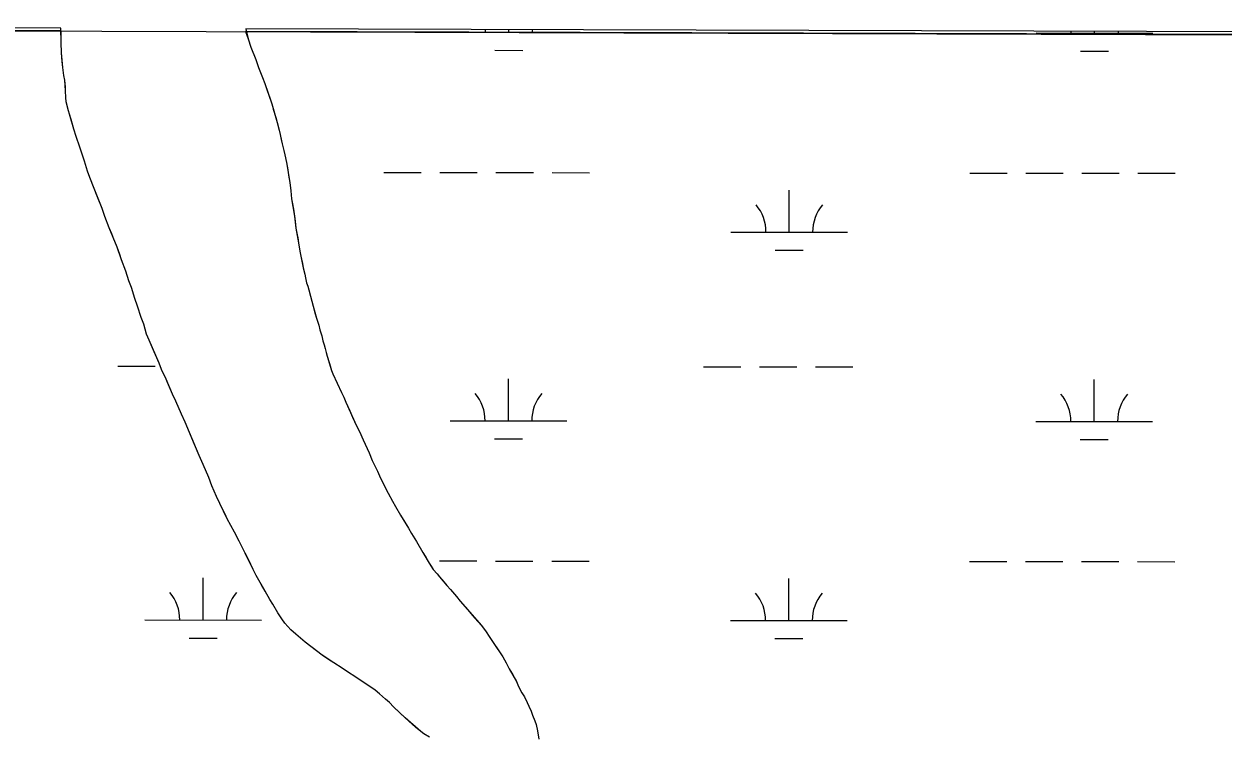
# Model space of a CAD drawing. Extents: x 3148686 to 3186545, y 916144 to 941516.
# Drawn here: x 3154083 to 3155110, y 939137 to 939745 of the extents above; entities that cross this region are included whole.
import ezdxf

# ---------------------------------------------------------------- set-up
doc = ezdxf.new("R2010")
doc.units = 0
for name, color, linetype in [('V-GRID-FRAM', 7, 'Continuous'), ('V-SITE-VEGE', 7, 'Continuous'), ('V-TOPO-SHOR', 7, 'Continuous'), ('V-WETL-SWMP', 7, 'Continuous')]:
    doc.layers.add(name, color=color, linetype=linetype)

msp = doc.modelspace()

# ---------------------------------------------------------------- linework, layer by layer
at = {"layer": 'V-GRID-FRAM'}
msp.add_lwpolyline([(3152987.2, 939742.7), (3184296.3, 939644.8), (3184247.4, 921455.8), (3152922.4, 921553.7), (3152987.2, 939742.7)], dxfattribs=at)
at = {"layer": 'V-SITE-VEGE'}
for p, q in [((3154114.5, 939739.2), (3152987.2, 939742.7)), ((3154114.3, 939729.2), (3154114.5, 939739.2)), ((3155146.7, 939736), (3154272.3, 939738.7)), ((3154272.3, 939738.7), (3154274.6, 939732.4)), ((3154114.7, 939720.3), (3154114.3, 939729.2)), ((3154274.6, 939732.4), (3154277, 939725.4)), ((3154115.8, 939708), (3154114.7, 939720.3)), ((3154277, 939725.4), (3154281.2, 939714.8)), ((3154116.8, 939701.1), (3154115.8, 939708)), ((3154281.2, 939714.8), (3154283.6, 939708)), ((3154283.6, 939708), (3154287, 939699.4)), ((3154117.5, 939696.9), (3154116.8, 939701.1)), ((3154118.2, 939688), (3154117.5, 939696.9)), ((3154287, 939699.4), (3154288.9, 939694.3)), ((3154118.4, 939682.1), (3154118.2, 939688)), ((3154288.9, 939694.3), (3154294.9, 939676.7)), ((3154118.8, 939678.5), (3154118.4, 939682.1)), ((3154120.6, 939670.9), (3154118.8, 939678.5)), ((3154294.9, 939676.7), (3154299.6, 939660.7)), ((3154121.7, 939667.9), (3154120.6, 939670.9)), ((3154125.3, 939655), (3154121.7, 939667.9)), ((3154127.4, 939648.8), (3154125.3, 939655)), ((3154299.6, 939660.7), (3154302.2, 939650.4)), ((3154130.3, 939639.6), (3154127.4, 939648.8)), ((3154302.2, 939650.4), (3154303.7, 939642.5)), ((3154134.5, 939627.8), (3154130.3, 939639.6)), ((3154303.7, 939642.5), (3154305.3, 939636.9)), ((3154305.3, 939636.9), (3154306, 939633)), ((3154137.1, 939619.1), (3154134.5, 939627.8)), ((3154306, 939633), (3154307.6, 939626.6)), ((3154307.6, 939626.6), (3154310.3, 939609.3)), ((3154139, 939613.8), (3154137.1, 939619.1)), ((3154142.7, 939604.3), (3154139, 939613.8)), ((3154149.6, 939587.2), (3154142.7, 939604.3)), ((3154310.3, 939609.3), (3154311.2, 939602.3)), ((3154311.2, 939602.3), (3154311.9, 939595.4)), ((3154311.9, 939595.4), (3154314.4, 939580.6)), ((3154151.9, 939580.2), (3154149.6, 939587.2)), ((3154155.6, 939570.6), (3154151.9, 939580.2)), ((3154314.4, 939580.6), (3154315.6, 939570.2)), ((3154162.3, 939554.1), (3154155.6, 939570.6)), ((3154315.6, 939570.2), (3154317.9, 939557.7)), ((3154166.2, 939543.2), (3154162.3, 939554.1)), ((3154317.9, 939557.7), (3154318.8, 939550.7)), ((3154169.9, 939533.4), (3154166.2, 939543.2)), ((3154318.8, 939550.7), (3154319.9, 939546.2)), ((3154319.9, 939546.2), (3154321.9, 939536.2)), ((3154172.5, 939525.2), (3154169.9, 939533.4)), ((3154321.9, 939536.2), (3154323.2, 939530.9)), ((3154323.2, 939530.9), (3154323.7, 939527.8)), ((3154174.7, 939519.6), (3154172.5, 939525.2)), ((3154323.7, 939527.8), (3154324.7, 939523.6)), ((3154324.7, 939523.6), (3154325.7, 939520.5)), ((3154325.7, 939520.5), (3154326.5, 939517.4)), ((3154177.5, 939510.1), (3154174.7, 939519.6)), ((3154179.9, 939503.4), (3154177.5, 939510.1)), ((3154326.5, 939517.4), (3154328.1, 939512.1)), ((3154328.1, 939512.1), (3154329.1, 939507.7)), ((3154183, 939493.9), (3154179.9, 939503.4)), ((3154329.1, 939507.7), (3154330.4, 939503.5)), ((3154330.4, 939503.5), (3154333.3, 939493.1)), ((3154185.2, 939488), (3154183, 939493.9)), ((3154333.3, 939493.1), (3154335.1, 939487.2)), ((3154187.5, 939479.6), (3154185.2, 939488)), ((3154189.9, 939474.3), (3154187.5, 939479.6)), ((3154335.1, 939487.2), (3154336.1, 939483.3)), ((3154336.1, 939483.3), (3154337.7, 939478)), ((3154198.4, 939454.6), (3154189.9, 939474.3)), ((3154337.7, 939478), (3154338.7, 939473.8)), ((3154338.7, 939473.8), (3154339.8, 939470.4)), ((3154339.8, 939470.4), (3154340.5, 939467.1)), ((3154340.5, 939467.1), (3154341.6, 939463.7)), ((3154341.6, 939463.7), (3154342.4, 939460.6)), ((3154342.4, 939460.6), (3154346, 939448.3)), ((3154200.5, 939449.3), (3154198.4, 939454.6)), ((3154204.3, 939441.1), (3154200.5, 939449.3)), ((3154209.8, 939428.2), (3154204.3, 939441.1)), ((3154346, 939448.3), (3154347.1, 939445.5)), ((3154347.1, 939445.5), (3154354.5, 939429.5)), ((3154212.8, 939422), (3154209.8, 939428.2)), ((3154354.5, 939429.5), (3154356.7, 939425.6)), ((3154217.6, 939411.1), (3154212.8, 939422)), ((3154356.7, 939425.6), (3154358.3, 939421.4)), ((3154358.3, 939421.4), (3154367.6, 939400.9)), ((3154220.8, 939404.1), (3154217.6, 939411.1)), ((3154232.7, 939375.5), (3154220.8, 939404.1)), ((3154367.6, 939400.9), (3154370, 939396.1)), ((3154370, 939396.1), (3154373.2, 939389.1)), ((3154373.2, 939389.1), (3154378.3, 939377.9)), ((3154378.3, 939377.9), (3154380.9, 939371.4)), ((3154236.2, 939367.9), (3154232.7, 939375.5)), ((3154241, 939356.7), (3154236.2, 939367.9)), ((3154380.9, 939371.4), (3154385.5, 939362.1)), ((3154243.6, 939349.7), (3154241, 939356.7)), ((3154385.5, 939362.1), (3154387.9, 939356.2)), ((3154387.9, 939356.2), (3154394.6, 939343.3)), ((3154247.6, 939340.4), (3154243.6, 939349.7)), ((3154250.3, 939334.5), (3154247.6, 939340.4)), ((3154394.6, 939343.3), (3154398.3, 939336.6)), ((3154398.3, 939336.6), (3154401, 939331.8)), ((3154256.7, 939321.3), (3154250.3, 939334.5)), ((3154401, 939331.8), (3154405.3, 939324.5)), ((3154262.9, 939310), (3154256.7, 939321.3)), ((3154405.3, 939324.5), (3154412, 939313.5)), ((3154266.9, 939302.2), (3154262.9, 939310)), ((3154412, 939313.5), (3154414.5, 939308.7)), ((3154414.5, 939308.7), (3154418.8, 939301.9)), ((3154272.2, 939292), (3154266.9, 939302.2)), ((3154418.8, 939301.9), (3154424.4, 939292.6)), ((3154278.9, 939278), (3154272.2, 939292)), ((3154424.4, 939292.6), (3154429.8, 939283.3)), ((3154281.6, 939272.9), (3154278.9, 939278)), ((3154429.8, 939283.3), (3154433.3, 939278)), ((3154433.3, 939278), (3154436.6, 939274.3)), ((3154436.6, 939274.3), (3154438.5, 939271.8)), ((3154289.1, 939259.4), (3154281.6, 939272.9)), ((3154438.5, 939271.8), (3154445, 939264.4)), ((3154445, 939264.4), (3154448, 939260.7)), ((3154293.1, 939252.4), (3154289.1, 939259.4)), ((3154448, 939260.7), (3154453.2, 939254.8)), ((3154453.2, 939254.8), (3154456.4, 939250.8)), ((3154295.8, 939248.2), (3154293.1, 939252.4)), ((3154300.1, 939240.9), (3154295.8, 939248.2)), ((3154456.4, 939250.8), (3154474.7, 939229.9)), ((3154303.4, 939235.8), (3154300.1, 939240.9)), ((3154306.1, 939232.1), (3154303.4, 939235.8)), ((3154311.3, 939226.4), (3154306.1, 939232.1)), ((3154315.4, 939222.5), (3154311.3, 939226.4)), ((3154323.6, 939215.6), (3154315.4, 939222.5)), ((3154474.7, 939229.9), (3154478.7, 939224.5)), ((3154478.7, 939224.5), (3154481.1, 939220.6)), ((3154338.1, 939204.5), (3154323.6, 939215.6)), ((3154481.1, 939220.6), (3154485.2, 939214.6)), ((3154485.2, 939214.6), (3154492.8, 939203.1)), ((3154348, 939197.9), (3154338.1, 939204.5)), ((3154492.8, 939203.1), (3154495.7, 939198)), ((3154355.1, 939193.6), (3154348, 939197.9)), ((3154359.8, 939190.4), (3154355.1, 939193.6)), ((3154495.7, 939198), (3154498.4, 939192.9)), ((3154498.4, 939192.9), (3154504.6, 939182)), ((3154366.9, 939185.8), (3154359.8, 939190.4)), ((3154379, 939177.8), (3154366.9, 939185.8)), ((3154504.6, 939182), (3154506.4, 939177.8)), ((3154383.4, 939174.6), (3154379, 939177.8)), ((3154387.2, 939171.5), (3154383.4, 939174.6)), ((3154392.2, 939167), (3154387.2, 939171.5)), ((3154506.4, 939177.8), (3154509.1, 939172.4)), ((3154509.1, 939172.4), (3154511.3, 939169)), ((3154395.7, 939164.1), (3154392.2, 939167)), ((3154399.3, 939160.4), (3154395.7, 939164.1)), ((3154511.3, 939169), (3154513.7, 939164)), ((3154513.7, 939164), (3154515, 939160.9)), ((3154515, 939160.9), (3154517.2, 939156.7)), ((3154409.1, 939151), (3154399.3, 939160.4)), ((3154422.5, 939139.1), (3154409.1, 939151)), ((3154517.2, 939156.7), (3154518.2, 939153.3)), ((3154518.2, 939153.3), (3154520.3, 939148.3)), ((3154520.3, 939148.3), (3154521.4, 939145.2)), ((3154521.4, 939145.2), (3154522.7, 939139.9)), ((3154425.2, 939137.1), (3154422.5, 939139.1)), ((3154522.7, 939139.9), (3154523.6, 939132.6))]:
    msp.add_line(p, q, dxfattribs=at)
at = {"layer": 'V-TOPO-SHOR'}
for points in [[(3154343.6, 939200.8), (3154338.1, 939204.5), (3154329.6, 939211.1), (3154323.6, 939215.6), (3154315.4, 939222.5), (3154311.3, 939226.4), (3154306.1, 939232.1), (3154303.4, 939235.8), (3154300.1, 939240.9), (3154295.8, 939248.2), (3154293.1, 939252.4), (3154289.1, 939259.4), (3154286.2, 939264.8), (3154281.6, 939272.9), (3154278.9, 939278), (3154275.2, 939285.9), (3154272.2, 939292), (3154266.9, 939302.2), (3154262.9, 939310), (3154256.7, 939321.3), (3154255.1, 939324.7), (3154250.3, 939334.5), (3154247.6, 939340.4), (3154243.6, 939349.7), (3154241, 939356.7), (3154236.2, 939367.9), (3154232.7, 939375.5), (3154227.9, 939387), (3154225, 939394), (3154220.8, 939404.1), (3154217.6, 939411.1), (3154212.8, 939422), (3154209.8, 939428.2), (3154205.6, 939438.1), (3154204.3, 939441.1), (3154200.5, 939449.3), (3154198.4, 939454.6), (3154194.1, 939464.4), (3154189.9, 939474.3), (3154187.5, 939479.6), (3154185.2, 939488), (3154183, 939493.9), (3154179.9, 939503.4), (3154177.5, 939510.1), (3154174.7, 939519.6), (3154172.5, 939525.2), (3154169.9, 939533.4), (3154166.2, 939543.2), (3154164.6, 939547.7), (3154162.3, 939554.1), (3154160.9, 939557.5), (3154159.6, 939560.8), (3154157.8, 939565.3), (3154155.6, 939570.6), (3154151.9, 939580.2), (3154149.6, 939587.2), (3154145.3, 939597.6), (3154142.7, 939604.3), (3154139, 939613.8), (3154137.1, 939619.1), (3154134.5, 939627.8), (3154132.4, 939633.7), (3154130.3, 939639.6), (3154127.4, 939648.8), (3154125.3, 939655), (3154123, 939663.4), (3154121.7, 939667.9), (3154120.6, 939670.9), (3154119.9, 939674.3), (3154118.8, 939678.5), (3154118.4, 939682.1), (3154118.2, 939688), (3154118, 939691), (3154117.5, 939696.9), (3154116.8, 939701.1), (3154115.8, 939708), (3154115.3, 939713.1), (3154114.7, 939720.3), (3154114.3, 939729.2), (3154114.4, 939734.2), (3154114.5, 939739.2)], [(3154272.3, 939738.7), (3154274.6, 939732.4), (3154277, 939725.4), (3154281.2, 939714.8), (3154283.6, 939708), (3154287, 939699.4), (3154288.9, 939694.3), (3154291.2, 939687.3), (3154292.8, 939682.8), (3154294.9, 939676.7), (3154296.2, 939672.2), (3154298.3, 939665.2), (3154299.6, 939660.7), (3154301.1, 939654.3), (3154302.2, 939650.4), (3154302.9, 939646.2), (3154303.7, 939642.5), (3154305.3, 939636.9), (3154306, 939633), (3154307.6, 939626.6), (3154308.3, 939621.9)], [(3154308.3, 939621.9), (3154309.5, 939614), (3154310.3, 939609.3), (3154311.2, 939602.3), (3154311.9, 939595.4), (3154312.7, 939591.2), (3154313.4, 939586.7), (3154314.4, 939580.6), (3154314.9, 939576.4), (3154315.6, 939570.2), (3154316.4, 939566.1), (3154317.1, 939562.1), (3154317.9, 939557.7), (3154318.8, 939550.7), (3154319.9, 939546.2), (3154321.1, 939540.1), (3154321.9, 939536.2), (3154323.2, 939530.9), (3154323.7, 939527.8), (3154324.7, 939523.6), (3154325.7, 939520.5), (3154326.5, 939517.4), (3154328.1, 939512.1), (3154329.1, 939507.7), (3154330.4, 939503.5), (3154332.2, 939497), (3154333.3, 939493.1), (3154335.1, 939487.2), (3154336.1, 939483.3), (3154337.7, 939478), (3154338.7, 939473.8), (3154339.8, 939470.4), (3154340.5, 939467.1), (3154341.6, 939463.7), (3154342.4, 939460.6), (3154344.2, 939454.5), (3154346, 939448.3), (3154347.1, 939445.5), (3154354.5, 939429.5)], [(3154354.5, 939429.5), (3154356.7, 939425.6), (3154358.3, 939421.4), (3154361.7, 939413.8), (3154364.1, 939408.5), (3154367.6, 939400.9), (3154370, 939396.1), (3154373.2, 939389.1), (3154378.3, 939377.9), (3154380.9, 939371.4), (3154385.5, 939362.1), (3154387.9, 939356.2), (3154392.1, 939348.1), (3154394.6, 939343.3), (3154398.3, 939336.6), (3154401, 939331.8), (3154405.3, 939324.5), (3154408, 939319.9), (3154412, 939313.5), (3154414.5, 939308.7), (3154418.8, 939301.9), (3154424.4, 939292.6), (3154426.9, 939288.4), (3154429.8, 939283.3), (3154431.4, 939280.8), (3154433.3, 939278), (3154436.6, 939274.3), (3154438.5, 939271.8), (3154442.3, 939267.5), (3154445, 939264.4), (3154448, 939260.7), (3154453.2, 939254.8), (3154456.4, 939250.8), (3154461.1, 939245.4), (3154464, 939242), (3154467, 939238.6), (3154471.4, 939233.5), (3154474.7, 939229.9), (3154478.7, 939224.5), (3154481.1, 939220.6), (3154485.2, 939214.6), (3154488.2, 939210.1), (3154492.8, 939203.1), (3154495.7, 939198), (3154498.4, 939192.9), (3154501.1, 939188.2), (3154504.6, 939182), (3154506.4, 939177.8), (3154509.1, 939172.4), (3154511.3, 939169), (3154513.7, 939164), (3154515, 939160.9), (3154517.2, 939156.7), (3154518.2, 939153.3), (3154520.3, 939148.3), (3154521.4, 939145.2), (3154522.7, 939139.9), (3154523.6, 939132.6)], [(3154425.2, 939137.1), (3154422.5, 939139.1), (3154418.4, 939142.8), (3154415.1, 939145.6), (3154409.1, 939151), (3154405, 939155), (3154399.3, 939160.4), (3154395.7, 939164.1), (3154392.2, 939167), (3154387.2, 939171.5), (3154383.4, 939174.6), (3154379, 939177.8), (3154371.6, 939182.7), (3154366.9, 939185.8), (3154359.8, 939190.4), (3154355.1, 939193.6), (3154348, 939197.9), (3154343.6, 939200.8)]]:
    msp.add_lwpolyline(points, dxfattribs=at)
at = {"layer": 'V-WETL-SWMP'}
for p, q in [((3154448, 939738), (3154548, 939737.9)), ((3154498, 939738), (3154498, 939740.4)), ((3154949.9, 939737.5), (3155049.9, 939737.4)), ((3154999.9, 939737.4), (3154999.9, 939738.8)), ((3154486, 939722.6), (3154510, 939722.5)), ((3154987.9, 939722), (3155011.9, 939722)), ((3154391, 939618), (3154423, 939618)), ((3154439, 939618), (3154471, 939617.9)), ((3154487, 939617.9), (3154519, 939617.9)), ((3154535, 939617.9), (3154567, 939617.8)), ((3154892.9, 939617.5), (3154924.9, 939617.5)), ((3154940.9, 939617.4), (3154972.9, 939617.4)), ((3154988.9, 939617.4), (3155020.9, 939617.4)), ((3155036.9, 939617.3), (3155068.9, 939617.3)), ((3154738.3, 939566.9), (3154738.3, 939602.9)), ((3154688.3, 939567), (3154788.3, 939566.9)), ((3154726.3, 939551.5), (3154750.3, 939551.5)), ((3154162.9, 939452.1), (3154194.9, 939452)), ((3154664.8, 939451.6), (3154696.8, 939451.5)), ((3154712.8, 939451.5), (3154744.8, 939451.5)), ((3154760.8, 939451.5), (3154792.8, 939451.4)), ((3154497.7, 939405.3), (3154497.7, 939441.3)), ((3154999.6, 939404.8), (3154999.6, 939440.8)), ((3154447.7, 939405.4), (3154547.7, 939405.2)), ((3154949.6, 939404.8), (3155049.6, 939404.7)), ((3154485.6, 939389.9), (3154509.6, 939389.9)), ((3154987.6, 939389.4), (3155011.6, 939389.3)), ((3154438.7, 939285.3), (3154470.7, 939285.3)), ((3154486.7, 939285.2), (3154518.7, 939285.2)), ((3154534.7, 939285.2), (3154566.7, 939285.2)), ((3154892.6, 939284.8), (3154924.6, 939284.8)), ((3154940.6, 939284.8), (3154972.6, 939284.7)), ((3154988.6, 939284.7), (3155020.6, 939284.7)), ((3155036.6, 939284.7), (3155068.6, 939284.6)), ((3154236, 939234.8), (3154236.1, 939270.8)), ((3154738, 939234.2), (3154738, 939270.2)), ((3154186, 939234.8), (3154286, 939234.7)), ((3154688, 939234.3), (3154788, 939234.2)), ((3154224, 939219.3), (3154248, 939219.3)), ((3154725.9, 939218.8), (3154749.9, 939218.8))]:
    msp.add_line(p, q, dxfattribs=at)
for points in [[(3154429.9, 939134.5), (3154425.2, 939137.1), (3154422.5, 939139.1), (3154418.4, 939142.8), (3154415.1, 939145.6), (3154409.1, 939151), (3154405, 939155), (3154399.3, 939160.4), (3154395.7, 939164.1), (3154392.2, 939167), (3154387.2, 939171.5), (3154383.4, 939174.6), (3154379, 939177.8), (3154371.6, 939182.7), (3154366.9, 939185.8), (3154359.8, 939190.4), (3154355.1, 939193.6), (3154348, 939197.9), (3154343.6, 939200.8), (3154338.1, 939204.5), (3154329.6, 939211.1), (3154323.6, 939215.6), (3154315.4, 939222.5), (3154311.3, 939226.4), (3154306.1, 939232.1), (3154303.4, 939235.8), (3154300.1, 939240.9), (3154295.8, 939248.2), (3154293.1, 939252.4), (3154289.1, 939259.4), (3154286.2, 939264.8), (3154281.6, 939272.9), (3154278.9, 939278), (3154272.2, 939292), (3154266.9, 939302.2), (3154262.9, 939310), (3154256.7, 939321.3), (3154255.1, 939324.7), (3154250.3, 939334.5), (3154247.6, 939340.4), (3154243.6, 939349.7), (3154241, 939356.7), (3154236.2, 939367.9), (3154232.7, 939375.5), (3154227.9, 939387), (3154225, 939394), (3154220.8, 939404.1), (3154217.6, 939411.1), (3154212.8, 939422), (3154209.8, 939428.2), (3154205.6, 939438.1), (3154204.3, 939441.1), (3154200.5, 939449.3), (3154198.4, 939454.6), (3154189.9, 939474.3), (3154187.5, 939479.6), (3154185.2, 939488), (3154183, 939493.9), (3154179.9, 939503.4), (3154177.5, 939510.1), (3154174.7, 939519.6), (3154172.5, 939525.2), (3154169.9, 939533.4), (3154166.2, 939543.2), (3154164.6, 939547.7), (3154162.3, 939554.1), (3154159.6, 939560.8), (3154157.8, 939565.3), (3154155.6, 939570.6), (3154151.9, 939580.2), (3154149.6, 939587.2), (3154145.3, 939597.6), (3154142.7, 939604.3), (3154139, 939613.8), (3154137.1, 939619.1), (3154134.5, 939627.8), (3154130.3, 939639.6), (3154127.4, 939648.8), (3154125.3, 939655), (3154123, 939663.4), (3154121.7, 939667.9), (3154120.6, 939670.9), (3154119.9, 939674.3), (3154118.8, 939678.5), (3154118.4, 939682.1), (3154118.2, 939688), (3154118, 939691), (3154117.5, 939696.9), (3154116.8, 939701.1), (3154115.8, 939708), (3154115.3, 939713.1), (3154114.7, 939720.3), (3154114.3, 939729.2), (3154114.1, 939741.6), (3152985.2, 939745.1)], [(3155140.9, 939738.4), (3154272.6, 939741.1), (3154274.6, 939732.4), (3154277, 939725.4), (3154281.2, 939714.8), (3154283.6, 939708), (3154287, 939699.4), (3154288.9, 939694.3), (3154291.2, 939687.3), (3154292.8, 939682.8), (3154294.9, 939676.7), (3154296.2, 939672.2), (3154298.3, 939665.2), (3154299.6, 939660.7), (3154301.1, 939654.3), (3154302.2, 939650.4), (3154302.9, 939646.2), (3154303.7, 939642.5), (3154305.3, 939636.9), (3154306, 939633), (3154307.6, 939626.6), (3154308.3, 939621.9), (3154309.5, 939614), (3154310.3, 939609.3), (3154311.2, 939602.3), (3154311.9, 939595.4), (3154312.7, 939591.2), (3154313.4, 939586.7), (3154314.4, 939580.6), (3154314.9, 939576.4), (3154315.6, 939570.2), (3154316.4, 939566.1), (3154317.1, 939562.1), (3154317.9, 939557.7), (3154318.8, 939550.7), (3154319.9, 939546.2), (3154321.1, 939540.1), (3154321.9, 939536.2), (3154323.2, 939530.9), (3154323.7, 939527.8), (3154324.7, 939523.6), (3154325.7, 939520.5), (3154326.5, 939517.4), (3154328.1, 939512.1), (3154329.1, 939507.7), (3154330.4, 939503.5), (3154332.2, 939497), (3154333.3, 939493.1), (3154335.1, 939487.2), (3154336.1, 939483.3), (3154337.7, 939478), (3154338.7, 939473.8), (3154339.8, 939470.4), (3154340.5, 939467.1), (3154341.6, 939463.7), (3154342.4, 939460.6), (3154346, 939448.3), (3154347.1, 939445.5), (3154354.5, 939429.5), (3154356.7, 939425.6), (3154358.3, 939421.4), (3154361.7, 939413.8), (3154364.1, 939408.5), (3154367.6, 939400.9), (3154370, 939396.1), (3154373.2, 939389.1), (3154378.3, 939377.9), (3154380.9, 939371.4), (3154385.5, 939362.1), (3154387.9, 939356.2), (3154392.1, 939348.1), (3154394.6, 939343.3), (3154398.3, 939336.6), (3154401, 939331.8), (3154405.3, 939324.5), (3154408, 939319.9), (3154412, 939313.5), (3154414.5, 939308.7), (3154418.8, 939301.9), (3154424.4, 939292.6), (3154426.9, 939288.4), (3154429.8, 939283.3), (3154431.4, 939280.8), (3154433.3, 939278), (3154436.6, 939274.3), (3154438.5, 939271.8), (3154442.3, 939267.5), (3154445, 939264.4), (3154448, 939260.7), (3154453.2, 939254.8), (3154456.4, 939250.8), (3154461.1, 939245.4), (3154467, 939238.6), (3154471.4, 939233.5), (3154474.7, 939229.9), (3154478.7, 939224.5), (3154481.1, 939220.6), (3154485.2, 939214.6), (3154488.2, 939210.1), (3154492.8, 939203.1), (3154495.7, 939198), (3154498.4, 939192.9), (3154501.1, 939188.2), (3154504.6, 939182), (3154506.4, 939177.8), (3154509.1, 939172.4), (3154511.3, 939169), (3154513.7, 939164), (3154515, 939160.9), (3154517.2, 939156.7), (3154518.2, 939153.3), (3154520.3, 939148.3), (3154521.4, 939145.2), (3154522.7, 939139.9), (3154523.6, 939132.6)]]:
    msp.add_lwpolyline(points, dxfattribs=at)
for centre, start, end in [((3154442.8, 939738.5), 359.1678, 3.1995), ((3154553.3, 939738.4), 176.8151, 180.7115), ((3154944.7, 939738), 359.1678, 1.5061), ((3155055.2, 939737.9), 178.508, 180.7115), ((3154683.1, 939567.4), 359.1678, 40.7115), ((3154793.5, 939567.3), 139.1678, 180.7115), ((3154442.4, 939405.8), 359.1678, 40.7115), ((3154552.9, 939405.7), 139.1678, 180.7115), ((3154944.3, 939405.3), 359.1678, 40.7115), ((3155054.8, 939405.2), 139.1678, 180.7115), ((3154180.8, 939235.3), 359.1678, 40.7115), ((3154291.3, 939235.2), 139.1678, 180.7115), ((3154682.7, 939234.8), 359.1678, 40.7115), ((3154793.2, 939234.6), 139.1678, 180.7115)]:
    msp.add_arc(centre, 35.2, start, end, dxfattribs=at)

doc.saveas('drawing.dxf')
